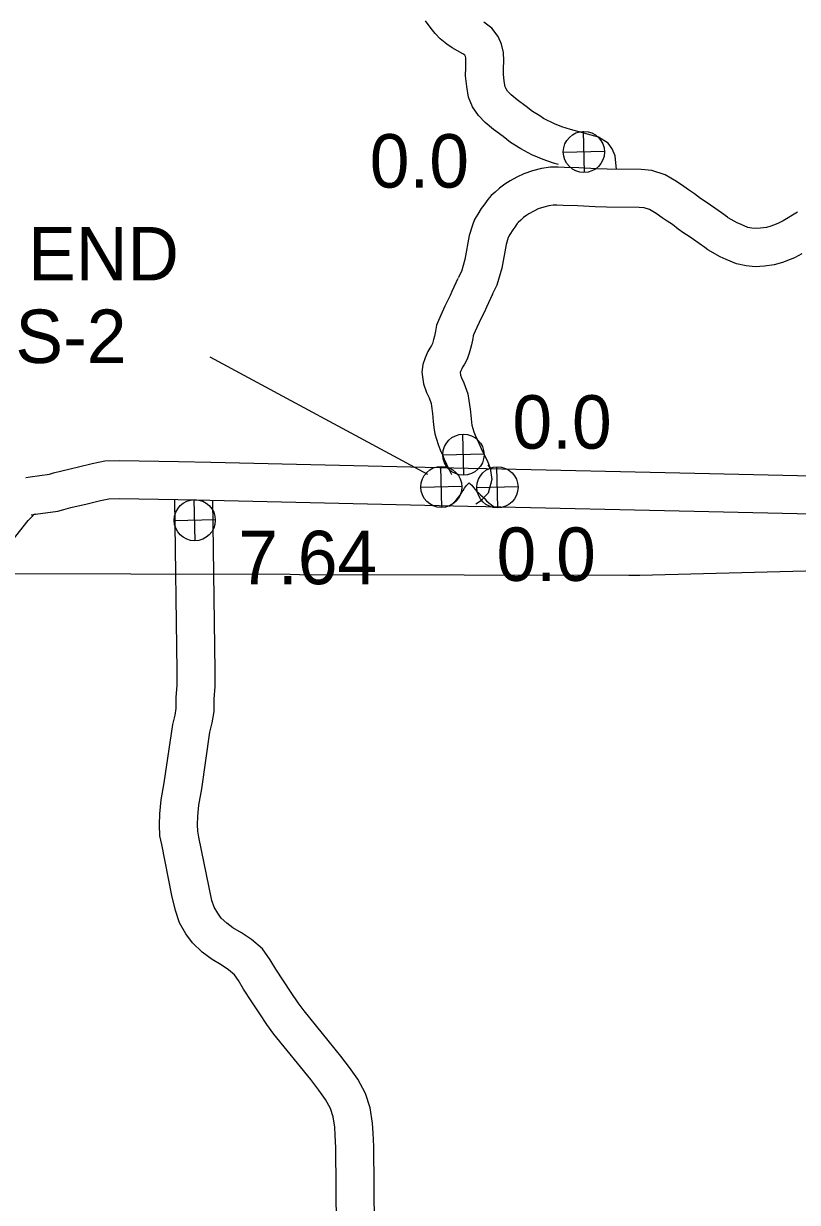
# Model space of a CAD drawing. Extents: x -939622 to -934222, y 1383701 to 1385301.
# Drawn here: x -936483.32 to -936464.96, y 1384637.93 to 1384665.88 of the extents above; entities that cross this region are included whole.
import ezdxf

# ---------------------------------------------------------------- set-up
doc = ezdxf.new("R2010")
doc.units = 0
for name, color, linetype in [('2', 7, 'Continuous'), ('Level 10', 7, 'Continuous'), ('Level 25', 7, 'Continuous'), ('Level 26', 7, 'Continuous')]:
    doc.layers.add(name, color=color, linetype=linetype)

msp = doc.modelspace()

# ---------------------------------------------------------------- linework, layer by layer
at = {"layer": '2'}
msp.add_lwpolyline([(-936444.948, 1384653.155), (-936452.528, 1384653.09), (-936452.558, 1384653.089), (-936460.837, 1384653), (-936468.697, 1384652.791), (-936468.954, 1384652.794), (-936476.774, 1384652.811), (-936476.996, 1384652.818), (-936484.56, 1384652.835), (-936485.025, 1384652.843), (-936487.427, 1384652.852)], dxfattribs=at)
at = {"layer": 'Level 10'}
for points in [[(-936470.629, 1384662.539), (-936470.743, 1384662.57), (-936470.986, 1384662.658), (-936471.257, 1384662.771), (-936471.516, 1384662.907), (-936471.764, 1384663.059), (-936471.94, 1384663.201), (-936472.171, 1384663.368), (-936472.363, 1384663.536), (-936472.528, 1384663.704), (-936472.669, 1384663.907), (-936472.758, 1384664.138), (-936472.804, 1384664.389), (-936472.83, 1384664.642), (-936472.828, 1384664.839), (-936472.822, 1384664.992), (-936472.825, 1384665.065), (-936472.834, 1384665.101), (-936472.84, 1384665.115), (-936472.852, 1384665.131), (-936472.895, 1384665.164), (-936473.02, 1384665.236), (-936473.145, 1384665.309), (-936473.276, 1384665.396), (-936473.432, 1384665.52), (-936473.555, 1384665.649), (-936473.647, 1384665.762), (-936473.78, 1384665.949)], [(-936469.251, 1384662.417), (-936469.283, 1384662.746), (-936469.353, 1384662.913), (-936469.45, 1384663.047), (-936469.673, 1384663.191), (-936470.344, 1384663.367), (-936470.543, 1384663.436), (-936470.719, 1384663.501), (-936470.983, 1384663.626), (-936471.071, 1384663.69), (-936471.245, 1384663.796), (-936471.394, 1384663.916), (-936471.61, 1384664.073), (-936471.745, 1384664.191), (-936471.832, 1384664.28), (-936471.867, 1384664.33), (-936471.888, 1384664.384), (-936471.913, 1384664.516), (-936471.929, 1384664.683), (-936471.928, 1384664.816), (-936471.921, 1384664.995), (-936471.931, 1384665.192), (-936471.977, 1384665.389), (-936472.061, 1384665.577), (-936472.21, 1384665.773), (-936472.394, 1384665.914)], [(-936464.953, 1384661.412), (-936465.296, 1384661.204), (-936465.407, 1384661.145), (-936465.46, 1384661.124), (-936465.591, 1384661.073), (-936465.691, 1384661.046), (-936465.832, 1384661.026), (-936465.944, 1384661.019), (-936466.034, 1384661.028), (-936466.129, 1384661.048), (-936466.292, 1384661.116), (-936466.388, 1384661.157), (-936466.597, 1384661.273), (-936466.616, 1384661.287), (-936466.756, 1384661.395), (-936466.916, 1384661.504), (-936467.019, 1384661.573), (-936467.143, 1384661.659), (-936467.257, 1384661.735), (-936467.398, 1384661.845), (-936467.54, 1384661.939), (-936467.648, 1384662.014), (-936467.826, 1384662.137), (-936468.095, 1384662.295), (-936468.41, 1384662.396), (-936468.665, 1384662.422), (-936469.472, 1384662.428), (-936469.715, 1384662.433), (-936470.144, 1384662.461), (-936470.483, 1384662.464), (-936470.637, 1384662.474), (-936470.814, 1384662.473), (-936471.026, 1384662.447), (-936471.24, 1384662.388), (-936471.451, 1384662.317), (-936471.615, 1384662.236), (-936471.772, 1384662.155), (-936471.899, 1384662.076), (-936472.029, 1384661.974), (-936472.129, 1384661.886), (-936472.22, 1384661.8), (-936472.305, 1384661.708), (-936472.398, 1384661.575), (-936472.458, 1384661.492), (-936472.541, 1384661.359), (-936472.616, 1384661.238), (-936472.669, 1384661.099), (-936472.743, 1384660.857), (-936472.85, 1384660.285), (-936472.931, 1384660.004), (-936473.006, 1384659.85)], [(-936464.851, 1384660.421), (-936465.028, 1384660.327), (-936465.13, 1384660.286), (-936465.309, 1384660.217), (-936465.51, 1384660.162), (-936465.74, 1384660.13), (-936465.959, 1384660.116), (-936466.173, 1384660.137), (-936466.398, 1384660.185), (-936466.644, 1384660.287), (-936466.786, 1384660.349), (-936467.082, 1384660.513), (-936467.156, 1384660.567), (-936467.285, 1384660.667), (-936467.42, 1384660.758), (-936467.526, 1384660.829), (-936467.648, 1384660.914), (-936467.784, 1384661.004), (-936467.924, 1384661.114), (-936468.047, 1384661.195), (-936468.162, 1384661.276), (-936468.31, 1384661.378), (-936468.464, 1384661.468), (-936468.594, 1384661.51), (-936468.714, 1384661.522), (-936469.484, 1384661.528), (-936469.753, 1384661.533), (-936470.177, 1384661.562), (-936470.516, 1384661.564), (-936470.662, 1384661.574), (-936470.755, 1384661.573), (-936470.852, 1384661.562), (-936470.977, 1384661.527), (-936471.106, 1384661.484), (-936471.21, 1384661.432), (-936471.327, 1384661.372), (-936471.381, 1384661.338), (-936471.453, 1384661.282), (-936471.522, 1384661.221), (-936471.58, 1384661.167), (-936471.604, 1384661.141), (-936471.664, 1384661.055), (-936471.71, 1384660.99), (-936471.777, 1384660.883), (-936471.805, 1384660.838), (-936471.817, 1384660.808), (-936471.867, 1384660.643), (-936471.973, 1384660.077), (-936472.088, 1384659.679), (-936472.198, 1384659.455)], [(-936473.011, 1384659.839), (-936473.155, 1384659.525), (-936473.197, 1384659.429), (-936473.271, 1384659.293), (-936473.325, 1384659.18), (-936473.39, 1384659.039), (-936473.473, 1384658.84), (-936473.517, 1384658.732), (-936473.545, 1384658.59), (-936473.57, 1384658.469), (-936473.59, 1384658.391), (-936473.607, 1384658.322), (-936473.618, 1384658.291), (-936473.64, 1384658.25), (-936473.677, 1384658.187), (-936473.727, 1384658.102), (-936473.79, 1384657.956), (-936473.844, 1384657.798), (-936473.866, 1384657.615), (-936473.831, 1384657.335), (-936473.759, 1384657.129), (-936473.697, 1384657.005), (-936473.65, 1384656.874), (-936473.639, 1384656.81), (-936473.614, 1384656.636), (-936473.597, 1384656.442), (-936473.587, 1384656.305), (-936473.559, 1384656.149), (-936473.483, 1384655.896), (-936473.431, 1384655.771), (-936473.38, 1384655.651), (-936473.336, 1384655.554), (-936473.28, 1384655.433), (-936473.206, 1384655.269), (-936473.163, 1384655.189)], [(-936472.193, 1384659.466), (-936472.333, 1384659.158), (-936472.388, 1384659.033), (-936472.47, 1384658.882), (-936472.512, 1384658.795), (-936472.566, 1384658.677), (-936472.641, 1384658.498), (-936472.65, 1384658.476), (-936472.662, 1384658.411), (-936472.694, 1384658.264), (-936472.717, 1384658.173), (-936472.743, 1384658.064), (-936472.793, 1384657.923), (-936472.857, 1384657.807), (-936472.901, 1384657.731), (-936472.923, 1384657.695), (-936472.95, 1384657.632), (-936472.958, 1384657.608), (-936472.95, 1384657.54), (-936472.929, 1384657.48), (-936472.869, 1384657.362), (-936472.775, 1384657.1), (-936472.75, 1384656.946), (-936472.72, 1384656.741), (-936472.7, 1384656.515), (-936472.693, 1384656.417), (-936472.682, 1384656.358), (-936472.635, 1384656.2), (-936472.601, 1384656.119), (-936472.557, 1384656.014), (-936472.518, 1384655.931), (-936472.461, 1384655.807), (-936472.397, 1384655.666), (-936472.343, 1384655.564), (-936472.303, 1384655.479), (-936472.246, 1384655.335), (-936472.207, 1384655.072), (-936472.297, 1384654.742), (-936472.48, 1384654.555), (-936472.586, 1384654.488)], [(-936483.267, 1384655.12), (-936483.162, 1384655.135), (-936482.703, 1384655.198), (-936482.61, 1384655.227), (-936482.414, 1384655.278), (-936482.015, 1384655.371), (-936481.694, 1384655.447), (-936481.394, 1384655.513), (-936481.042, 1384655.516), (-936479.64, 1384655.495), (-936478.876, 1384655.477), (-936472.767, 1384655.334), (-936472.338, 1384655.332), (-936467.389, 1384655.222), (-936461.125, 1384655.077)], [(-936472.223, 1384655.329), (-936472.245, 1384655.349), (-936472.273, 1384655.377), (-936472.302, 1384655.413)], [(-936473.211, 1384654.439), (-936473.188, 1384654.453), (-936473.153, 1384654.481), (-936473.128, 1384654.507), (-936473.1, 1384654.532), (-936473.065, 1384654.569), (-936473.021, 1384654.618), (-936472.998, 1384654.651), (-936472.96, 1384654.697), (-936472.933, 1384654.741), (-936472.909, 1384654.774), (-936472.886, 1384654.811), (-936472.856, 1384654.864), (-936472.83, 1384654.899), (-936472.809, 1384654.925), (-936472.772, 1384654.964), (-936472.744, 1384654.992), (-936472.721, 1384654.969), (-936472.682, 1384654.932), (-936472.644, 1384654.876), (-936472.603, 1384654.829), (-936472.561, 1384654.788), (-936472.535, 1384654.76), (-936472.475, 1384654.709), (-936472.41, 1384654.648), (-936472.384, 1384654.618), (-936472.335, 1384654.562), (-936472.27, 1384654.507), (-936472.226, 1384654.476), (-936472.17, 1384654.425)], [(-936483.14, 1384654.229), (-936483.036, 1384654.244), (-936482.509, 1384654.316), (-936482.365, 1384654.361), (-936482.198, 1384654.404), (-936481.809, 1384654.495), (-936481.494, 1384654.57), (-936481.293, 1384654.614), (-936481.045, 1384654.616), (-936479.657, 1384654.595), (-936478.897, 1384654.578), (-936472.78, 1384654.435), (-936472.351, 1384654.432), (-936467.409, 1384654.322), (-936461.123, 1384654.177)], [(-936475.835, 1384630.746), (-936475.91, 1384639.224), (-936475.925, 1384639.522), (-936475.936, 1384639.711), (-936475.974, 1384639.956), (-936476.04, 1384640.156), (-936476.153, 1384640.37), (-936476.31, 1384640.588), (-936476.501, 1384640.839), (-936477.377, 1384641.918), (-936477.543, 1384642.144), (-936477.714, 1384642.399), (-936477.903, 1384642.682), (-936478.099, 1384642.982), (-936478.22, 1384643.187), (-936478.317, 1384643.322), (-936478.455, 1384643.439), (-936478.63, 1384643.559), (-936478.845, 1384643.683), (-936479.082, 1384643.857), (-936479.311, 1384644.079), (-936479.466, 1384644.294), (-936479.62, 1384644.556), (-936479.718, 1384644.845), (-936479.799, 1384645.204), (-936480.042, 1384646.412), (-936480.084, 1384646.622), (-936480.095, 1384646.879), (-936480.086, 1384647.141), (-936480.055, 1384647.469), (-936479.981, 1384647.879), (-936479.78, 1384649.256), (-936479.723, 1384649.479), (-936479.699, 1384649.641), (-936479.695, 1384649.896), (-936479.674, 1384650.192), (-936479.672, 1384650.531), (-936479.73, 1384654.583), (-936479.739, 1384654.588)], [(-936474.935, 1384630.753), (-936475.011, 1384639.25), (-936475.026, 1384639.57), (-936475.04, 1384639.807), (-936475.096, 1384640.167), (-936475.208, 1384640.509), (-936475.387, 1384640.846), (-936475.586, 1384641.123), (-936475.794, 1384641.395), (-936476.664, 1384642.468), (-936476.805, 1384642.66), (-936476.966, 1384642.9), (-936477.152, 1384643.178), (-936477.334, 1384643.457), (-936477.465, 1384643.678), (-936477.649, 1384643.937), (-936477.91, 1384644.157), (-936478.151, 1384644.321), (-936478.351, 1384644.437), (-936478.5, 1384644.547), (-936478.628, 1384644.67), (-936478.711, 1384644.785), (-936478.797, 1384644.931), (-936478.85, 1384645.089), (-936478.919, 1384645.393), (-936479.16, 1384646.588), (-936479.188, 1384646.73), (-936479.194, 1384646.882), (-936479.187, 1384647.083), (-936479.163, 1384647.346), (-936479.092, 1384647.734), (-936478.897, 1384649.079), (-936478.841, 1384649.299), (-936478.8, 1384649.566), (-936478.795, 1384649.857), (-936478.774, 1384650.158), (-936478.772, 1384650.535), (-936478.83, 1384654.572)], [(-936484.094, 1384652.986), (-936483.211, 1384654.099), (-936483.105, 1384654.203), (-936483.066, 1384654.244), (-936483.035, 1384654.257)]]:
    msp.add_lwpolyline(points, dxfattribs=at)
at = {"layer": 'Level 25'}
msp.add_line((-936473.726, 1384655.186), (-936478.893, 1384657.974), dxfattribs=at)
at = {"layer": 'Level 26'}
for p, q in [((-936470.012, 1384662.349), (-936470.034, 1384663.326)), ((-936469.535, 1384662.849), (-936470.511, 1384662.826)), ((-936472.869, 1384655.17), (-936472.892, 1384656.146)), ((-936472.393, 1384655.669), (-936473.369, 1384655.647)), ((-936473.394, 1384654.405), (-936473.417, 1384655.381)), ((-936472.063, 1384654.396), (-936472.086, 1384655.372)), ((-936472.917, 1384654.904), (-936473.894, 1384654.881)), ((-936471.586, 1384654.895), (-936472.563, 1384654.873)), ((-936479.245, 1384653.615), (-936479.268, 1384654.592)), ((-936478.768, 1384654.115), (-936479.745, 1384654.092))]:
    msp.add_line(p, q, dxfattribs=at)
for centre in [(-936470.023, 1384662.837), (-936472.881, 1384655.658), (-936473.406, 1384654.893), (-936472.074, 1384654.884), (-936479.257, 1384654.104)]:
    msp.add_circle(centre, 0.488, dxfattribs=at)

# ---------------------------------------------------------------- texts
at = {"layer": 'Level 25'}
for s, p in [('0.0', (-936475.105, 1384661.991)), ('13.88 END', (-936487.922, 1384659.791)), ('S.H. 25 S-2', (-936489.635, 1384657.832)), ('0.0', (-936471.719, 1384655.8)), ('0.0', (-936472.096, 1384652.665)), ('7.64', (-936478.225, 1384652.586))]:
    msp.add_text(s, height=1.2672, dxfattribs=at).set_placement(p)

doc.saveas('drawing.dxf')
